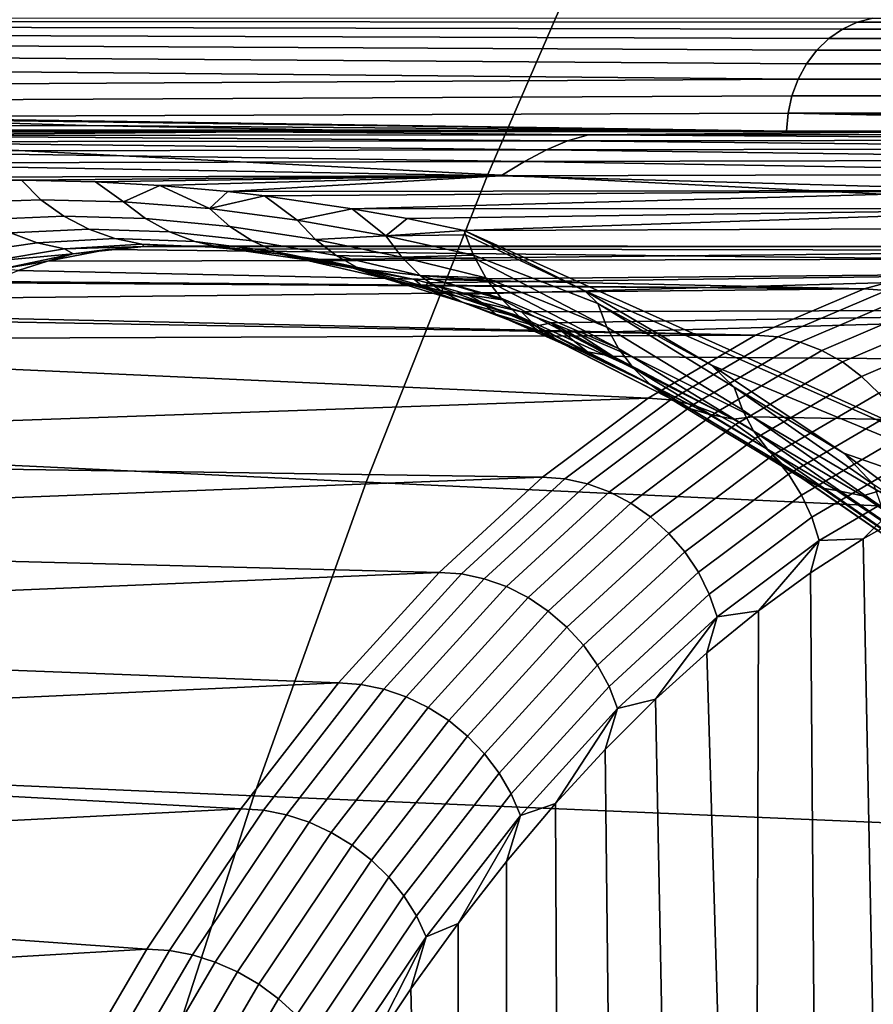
# Model space of a CAD drawing. Header units: metres. Extents: x -240 to 45, y -77 to 27.
# Tile 384 of 656: x -192.59 to -191.1, y 6.13 to 7.84. Entities that reach past the tile are written whole.
import ezdxf

# ---------------------------------------------------------------- set-up
doc = ezdxf.new("R2010")
doc.units = ezdxf.units.M
doc.layers.add('solid_102011X2', color=7, linetype='CONTINUOUS')

msp = doc.modelspace()

# ---------------------------------------------------------------- linework, layer by layer
at = {"layer": 'solid_102011X2'}
for points in [[(-191.549576, 8.099476, 332.237976), (-193.193436, 8.189514, 330.675201), (-193.425995, 7.658771, 330.884766), (-191.776947, 7.574524, 332.44751)], [(-189.885681, 8.010455, 333.788422), (-191.549576, 8.099476, 332.237976), (-191.776947, 7.574524, 332.44751), (-190.107819, 7.49123, 333.998016)], [(-192.833252, 7.841738, 283.459778), (-191.132324, 7.840211, 286.791901), (-191.15802, 7.828201, 286.805359), (-192.857361, 7.831572, 283.471863)], [(-192.808105, 7.847924, 283.447144), (-191.10527, 7.847538, 286.777771), (-191.132324, 7.840211, 286.791901), (-192.833252, 7.841738, 283.459778)], [(-189.372787, 7.840211, 290.093536), (-189.39827, 7.828201, 290.107391), (-191.15802, 7.828201, 286.805359), (-191.132324, 7.840211, 286.791901)], [(-189.345963, 7.847538, 290.078979), (-189.372787, 7.840211, 290.093536), (-191.132324, 7.840211, 286.791901), (-191.10527, 7.847538, 286.777771)], [(-192.879913, 7.817635, 283.483154), (-191.181732, 7.811803, 286.817749), (-191.202881, 7.791421, 286.828796), (-192.900436, 7.800218, 283.493439)], [(-192.857361, 7.831572, 283.471863), (-191.15802, 7.828201, 286.805359), (-191.181732, 7.811803, 286.817749), (-192.879913, 7.817635, 283.483154)], [(-189.39827, 7.828201, 290.107391), (-189.421783, 7.811803, 290.120148), (-191.181732, 7.811803, 286.817749), (-191.15802, 7.828201, 286.805359)], [(-189.421783, 7.811803, 290.120148), (-189.442749, 7.791421, 290.131531), (-191.202881, 7.791421, 286.828796), (-191.181732, 7.811803, 286.817749)], [(-192.900436, 7.800218, 283.493439), (-191.202881, 7.791421, 286.828796), (-191.220947, 7.767557, 286.838226), (-192.918503, 7.779682, 283.502502)], [(-189.442749, 7.791421, 290.131531), (-189.460663, 7.767557, 290.141266), (-191.220947, 7.767557, 286.838226), (-191.202881, 7.791421, 286.828796)], [(-192.918503, 7.779682, 283.502502), (-191.220947, 7.767557, 286.838226), (-191.235474, 7.740798, 286.845825), (-192.933762, 7.756454, 283.510162)], [(-189.460663, 7.767557, 290.141266), (-189.475067, 7.740798, 290.149078), (-191.235474, 7.740798, 286.845825), (-191.220947, 7.767557, 286.838226)], [(-192.945862, 7.731015, 283.516235), (-192.933762, 7.756454, 283.510162), (-191.235474, 7.740798, 286.845825)], [(-192.954575, 7.703894, 283.520599), (-192.945862, 7.731015, 283.516235), (-191.235474, 7.740798, 286.845825), (-191.246124, 7.711803, 286.85141)], [(-189.475067, 7.740798, 290.149078), (-189.485626, 7.711803, 290.154816), (-191.246124, 7.711803, 286.85141), (-191.235474, 7.740798, 286.845825)], [(-192.962601, 7.675152, 283.517548), (-192.954575, 7.703894, 283.520599), (-191.246124, 7.711803, 286.85141), (-191.252609, 7.681287, 286.854797)], [(-189.485626, 7.711803, 290.154816), (-189.492065, 7.681287, 290.158325), (-191.252609, 7.681287, 286.854797), (-191.246124, 7.711803, 286.85141)], [(-192.962601, 7.675152, 283.517548), (-191.252609, 7.681287, 286.854797), (-191.255569, 7.65, 286.854309)], [(-189.77652, 7.65, 289.638214), (-191.255569, 7.65, 286.854309), (-191.252609, 7.681287, 286.854797)], [(-189.495651, 7.65, 290.156921), (-189.77652, 7.65, 289.638214), (-191.252609, 7.681287, 286.854797)], [(-189.492065, 7.681287, 290.158325), (-189.495651, 7.65, 290.156921), (-191.252609, 7.681287, 286.854797)], [(-193.007126, 7.657596, 283.23941), (-193.046219, 7.667037, 283.256287), (-192.865601, 7.671411, 283.711731), (-192.477295, 7.65977, 284.482452)], [(-192.865601, 7.671411, 283.711731), (-192.962601, 7.675152, 283.517548), (-191.255569, 7.65, 286.854309)], [(-192.477295, 7.65977, 284.482452), (-192.865601, 7.671411, 283.711731), (-191.255569, 7.65, 286.854309)], [(-191.776947, 7.574524, 332.44751), (-193.425995, 7.658771, 330.884766), (-193.642822, 7.116163, 331.080139), (-191.988937, 7.037848, 332.642853)], [(-193.382843, 7.648739, 279.613312), (-192.740051, 7.65, 281.209595), (-192.180939, 7.649125, 282.445587)], [(-193.382843, 7.648739, 279.613312), (-192.180939, 7.649125, 282.445587), (-192.956573, 7.642816, 280.53299)], [(-192.967407, 7.651903, 283.22229), (-193.007126, 7.657596, 283.23941), (-192.477295, 7.65977, 284.482452), (-192.065979, 7.652714, 285.289093)], [(-192.873779, 7.65, 283.329468), (-192.967407, 7.651903, 283.22229), (-192.065979, 7.652714, 285.289093), (-191.631973, 7.65, 286.131134)], [(-192.180939, 7.649125, 282.445587), (-191.601028, 7.643894, 283.665955), (-192.956573, 7.642816, 280.53299)], [(-192.037186, 7.65, 282.830292), (-192.740051, 7.65, 281.209595), (-192.926926, 7.65, 283.20639), (-192.873779, 7.65, 283.329468)], [(-191.325073, 7.65, 284.426819), (-192.037186, 7.65, 282.830292), (-192.873779, 7.65, 283.329468), (-191.631973, 7.65, 286.131134)], [(-192.180939, 7.649125, 282.445587), (-192.740051, 7.65, 281.209595), (-192.037186, 7.65, 282.830292)], [(-192.065979, 7.652714, 285.289093), (-192.477295, 7.65977, 284.482452), (-191.255569, 7.65, 286.854309)], [(-192.180939, 7.649125, 282.445587), (-192.037186, 7.65, 282.830292), (-191.325073, 7.65, 284.426819)], [(-192.180939, 7.649125, 282.445587), (-191.325073, 7.65, 284.426819), (-190.927261, 7.649447, 285.255402)], [(-192.180939, 7.649125, 282.445587), (-190.927261, 7.649447, 285.255402), (-191.601028, 7.643894, 283.665955)], [(-192.065979, 7.652714, 285.289093), (-191.255569, 7.65, 286.854309), (-191.631973, 7.65, 286.131134)], [(-191.325073, 7.65, 284.426819), (-191.631973, 7.65, 286.131134), (-191.255569, 7.65, 286.854309)], [(-190.927261, 7.649447, 285.255402), (-190.181229, 7.644901, 286.770447), (-191.601028, 7.643894, 283.665955)], [(-190.927261, 7.649447, 285.255402), (-191.325073, 7.65, 284.426819), (-191.255569, 7.65, 286.854309), (-189.873154, 7.65, 287.547089)], [(-189.873154, 7.65, 287.547089), (-191.255569, 7.65, 286.854309), (-189.77652, 7.65, 289.638214)], [(-191.674332, 7.61761, 283.316101), (-192.989456, 7.615309, 280.262482), (-192.972794, 7.631556, 280.395996)], [(-191.637772, 7.633269, 283.488892), (-192.972794, 7.631556, 280.395996), (-192.956573, 7.642816, 280.53299)], [(-191.674332, 7.61761, 283.316101), (-192.972794, 7.631556, 280.395996), (-191.637772, 7.633269, 283.488892)], [(-191.637772, 7.633269, 283.488892), (-192.956573, 7.642816, 280.53299), (-191.601028, 7.643894, 283.665955)], [(-190.298386, 7.619878, 286.342865), (-191.674332, 7.61761, 283.316101), (-191.637772, 7.633269, 283.488892)], [(-190.24025, 7.63493, 286.554077), (-191.637772, 7.633269, 283.488892), (-191.601028, 7.643894, 283.665955)], [(-190.298386, 7.619878, 286.342865), (-191.637772, 7.633269, 283.488892), (-190.24025, 7.63493, 286.554077)], [(-190.24025, 7.63493, 286.554077), (-191.601028, 7.643894, 283.665955), (-190.181229, 7.644901, 286.770447)], [(-191.712891, 7.597194, 283.144318), (-193.008286, 7.594364, 280.129913), (-192.989456, 7.615309, 280.262482)], [(-191.712891, 7.597194, 283.144318), (-192.989456, 7.615309, 280.262482), (-191.674332, 7.61761, 283.316101)], [(-190.358322, 7.600012, 286.132599), (-191.712891, 7.597194, 283.144318), (-191.674332, 7.61761, 283.316101)], [(-190.358322, 7.600012, 286.132599), (-191.674332, 7.61761, 283.316101), (-190.298386, 7.619878, 286.342865)], [(-191.753983, 7.572384, 282.973816), (-193.029816, 7.56909, 279.998627), (-193.008286, 7.594364, 280.129913)], [(-191.753983, 7.572384, 282.973816), (-193.008286, 7.594364, 280.129913), (-191.712891, 7.597194, 283.144318)], [(-190.420609, 7.575687, 285.923676), (-191.753983, 7.572384, 282.973816), (-191.712891, 7.597194, 283.144318)], [(-190.420609, 7.575687, 285.923676), (-191.712891, 7.597194, 283.144318), (-190.358322, 7.600012, 286.132599)], [(-192.590958, 7.564425, 281.024323), (-193.029816, 7.56909, 279.998627), (-191.753983, 7.572384, 282.973816)], [(-192.590958, 7.564425, 281.024323), (-192.714584, 7.561018, 280.724976), (-193.029816, 7.56909, 279.998627)], [(-192.694931, 7.525486, 280.669861), (-192.714584, 7.561018, 280.724976), (-192.590958, 7.564425, 281.024323), (-192.556793, 7.53034, 281.003418)], [(-192.461502, 7.561809, 281.320251), (-192.590958, 7.564425, 281.024323), (-191.753983, 7.572384, 282.973816)], [(-192.412445, 7.52678, 281.334381), (-192.556793, 7.53034, 281.003418), (-192.590958, 7.564425, 281.024323), (-192.461502, 7.561809, 281.320251)], [(-192.349564, 7.555429, 281.565094), (-192.461502, 7.561809, 281.320251), (-191.753983, 7.572384, 282.973816)], [(-192.412445, 7.52678, 281.334381), (-192.461502, 7.561809, 281.320251), (-192.349564, 7.555429, 281.565094)], [(-192.230545, 7.544678, 281.816467), (-192.349564, 7.555429, 281.565094), (-191.753983, 7.572384, 282.973816)], [(-190.841171, 7.546348, 284.942566), (-192.230545, 7.544678, 281.816467), (-191.753983, 7.572384, 282.973816)], [(-190.107819, 7.49123, 333.998016), (-191.776947, 7.574524, 332.44751), (-191.988937, 7.037848, 332.642853), (-190.314911, 6.960416, 334.19342)], [(-190.841171, 7.546348, 284.942566), (-191.753983, 7.572384, 282.973816), (-190.420609, 7.575687, 285.923676)], [(-192.262772, 7.514907, 281.662354), (-192.412445, 7.52678, 281.334381), (-192.349564, 7.555429, 281.565094)], [(-192.262772, 7.514907, 281.662354), (-192.349564, 7.555429, 281.565094), (-192.230545, 7.544678, 281.816467)], [(-192.262772, 7.514907, 281.662354), (-192.230545, 7.544678, 281.816467), (-192.166443, 7.537207, 281.948914)], [(-192.166443, 7.537207, 281.948914), (-192.230545, 7.544678, 281.816467), (-190.841171, 7.546348, 284.942566)], [(-192.01387, 7.514872, 282.259064), (-192.166443, 7.537207, 281.948914), (-190.841171, 7.546348, 284.942566)], [(-190.68364, 7.515069, 285.229218), (-192.01387, 7.514872, 282.259064), (-190.841171, 7.546348, 284.942566)], [(-192.516632, 7.501799, 280.986572), (-192.654037, 7.496178, 280.656372), (-192.694931, 7.525486, 280.669861), (-192.556793, 7.53034, 281.003418)], [(-192.374069, 7.497674, 281.314575), (-192.516632, 7.501799, 280.986572), (-192.556793, 7.53034, 281.003418), (-192.412445, 7.52678, 281.334381)], [(-192.227112, 7.484007, 281.640289), (-192.374069, 7.497674, 281.314575), (-192.412445, 7.52678, 281.334381), (-192.262772, 7.514907, 281.662354)], [(-192.109512, 7.495015, 281.987366), (-192.262772, 7.514907, 281.662354), (-192.166443, 7.537207, 281.948914)], [(-192.109512, 7.495015, 281.987366), (-192.166443, 7.537207, 281.948914), (-192.01387, 7.514872, 282.259064)], [(-192.077408, 7.461355, 281.963928), (-192.227112, 7.484007, 281.640289), (-192.262772, 7.514907, 281.662354), (-192.109512, 7.495015, 281.987366)], [(-191.954956, 7.467505, 282.309967), (-192.109512, 7.495015, 281.987366), (-192.01387, 7.514872, 282.259064)], [(-191.917648, 7.497509, 282.452789), (-192.01387, 7.514872, 282.259064), (-190.68364, 7.515069, 285.229218)], [(-191.954956, 7.467505, 282.309967), (-192.01387, 7.514872, 282.259064), (-191.917648, 7.497509, 282.452789)], [(-191.917648, 7.497509, 282.452789), (-190.68364, 7.515069, 285.229218), (-191.81842, 7.476939, 282.652496)], [(-190.537003, 7.481169, 285.50119), (-191.81842, 7.476939, 282.652496), (-190.68364, 7.515069, 285.229218)], [(-192.473373, 7.47916, 280.968384), (-192.610016, 7.472703, 280.641449), (-192.654037, 7.496178, 280.656372), (-192.516632, 7.501799, 280.986572)], [(-192.332489, 7.47442, 281.293518), (-192.473373, 7.47916, 280.968384), (-192.516632, 7.501799, 280.986572), (-192.374069, 7.497674, 281.314575)], [(-192.187958, 7.458784, 281.616974), (-192.332489, 7.47442, 281.293518), (-192.374069, 7.497674, 281.314575), (-192.227112, 7.484007, 281.640289)], [(-192.077408, 7.461355, 281.963928), (-192.109512, 7.495015, 281.987366), (-191.954956, 7.467505, 282.309967)], [(-191.954956, 7.467505, 282.309967), (-191.917648, 7.497509, 282.452789), (-191.81842, 7.476939, 282.652496)], [(-192.427795, 7.462807, 280.949219), (-192.563583, 7.45546, 280.625305), (-192.610016, 7.472703, 280.641449), (-192.473373, 7.47916, 280.968384)], [(-192.288437, 7.457412, 281.271545), (-192.427795, 7.462807, 280.949219), (-192.473373, 7.47916, 280.968384), (-192.332489, 7.47442, 281.293518)], [(-192.145996, 7.439665, 281.592743), (-192.288437, 7.457412, 281.271545), (-192.332489, 7.47442, 281.293518), (-192.187958, 7.458784, 281.616974)], [(-192.041382, 7.433063, 281.939148), (-192.187958, 7.458784, 281.616974), (-192.227112, 7.484007, 281.640289), (-192.077408, 7.461355, 281.963928)], [(-191.954956, 7.467505, 282.309967), (-191.81842, 7.476939, 282.652496), (-191.815857, 7.469037, 282.648895)], [(-190.258987, 6.776157, 285.3302), (-191.81842, 7.476939, 282.652496), (-190.537003, 7.481169, 285.50119)], [(-191.815857, 7.469037, 282.648895), (-191.81842, 7.476939, 282.652496), (-191.607788, 7.371301, 283.008667)], [(-190.258987, 6.776157, 285.3302), (-191.607788, 7.371301, 283.008667), (-191.81842, 7.476939, 282.652496)], [(-192.563583, 7.45546, 280.625305), (-192.696655, 7.435958, 280.299988), (-192.743103, 7.455512, 280.31311), (-192.610016, 7.472703, 280.641449)], [(-192.380661, 7.453019, 280.929352), (-192.515564, 7.444739, 280.608215), (-192.563583, 7.45546, 280.625305), (-192.427795, 7.462807, 280.949219)], [(-192.24263, 7.446938, 281.249054), (-192.380661, 7.453019, 280.929352), (-192.427795, 7.462807, 280.949219), (-192.288437, 7.457412, 281.271545)], [(-192.101929, 7.426974, 281.568085), (-192.24263, 7.446938, 281.249054), (-192.288437, 7.457412, 281.271545), (-192.145996, 7.439665, 281.592743)], [(-192.00206, 7.41062, 281.913391), (-192.145996, 7.439665, 281.592743), (-192.187958, 7.458784, 281.616974), (-192.041382, 7.433063, 281.939148)], [(-191.927216, 7.430489, 282.286011), (-192.077408, 7.461355, 281.963928), (-191.954956, 7.467505, 282.309967)], [(-192.041382, 7.433063, 281.939148), (-192.077408, 7.461355, 281.963928), (-191.927216, 7.430489, 282.286011)], [(-191.954956, 7.467505, 282.309967), (-191.815857, 7.469037, 282.648895), (-191.801819, 7.433805, 282.631409)], [(-191.927216, 7.430489, 282.286011), (-191.954956, 7.467505, 282.309967), (-191.801819, 7.433805, 282.631409)], [(-191.801819, 7.433805, 282.631409), (-191.815857, 7.469037, 282.648895), (-191.607788, 7.371301, 283.008667), (-191.585083, 7.349109, 283.033936)], [(-192.515564, 7.444739, 280.608215), (-192.648346, 7.42281, 280.285614), (-192.696655, 7.435958, 280.299988), (-192.563583, 7.45546, 280.625305)], [(-192.500839, 7.435847, 280.508331), (-192.648346, 7.42281, 280.285614), (-192.515564, 7.444739, 280.608215)], [(-192.545074, 7.42338, 280.343964), (-192.440689, 7.443401, 280.64328), (-190.928314, 7.426545, 279.65564)], [(-192.500839, 7.435847, 280.508331), (-192.440689, 7.443401, 280.64328), (-192.545074, 7.42338, 280.343964)], [(-192.380661, 7.453019, 280.929352), (-192.376678, 7.448753, 280.808838), (-192.515564, 7.444739, 280.608215)], [(-192.500839, 7.435847, 280.508331), (-192.515564, 7.444739, 280.608215), (-192.376678, 7.448753, 280.808838)], [(-192.500839, 7.435847, 280.508331), (-192.376678, 7.448753, 280.808838), (-192.440689, 7.443401, 280.64328)], [(-192.440689, 7.443401, 280.64328), (-192.376678, 7.448753, 280.808838), (-190.735733, 7.448983, 280.081787), (-190.928314, 7.426545, 279.65564)], [(-192.380661, 7.453019, 280.929352), (-192.24263, 7.446938, 281.249054), (-192.262085, 7.448379, 281.077118), (-192.330872, 7.449983, 280.920074)], [(-192.380661, 7.453019, 280.929352), (-192.330872, 7.449983, 280.920074), (-192.376678, 7.448753, 280.808838)], [(-192.376678, 7.448753, 280.808838), (-192.330872, 7.449983, 280.920074), (-190.735733, 7.448983, 280.081787)], [(-192.330872, 7.449983, 280.920074), (-192.262085, 7.448379, 281.077118), (-190.735733, 7.448983, 280.081787)], [(-192.262085, 7.448379, 281.077118), (-192.209641, 7.444736, 281.190155), (-190.542969, 7.442005, 280.508362), (-190.735733, 7.448983, 280.081787)], [(-192.137054, 7.435576, 281.360718), (-192.209641, 7.444736, 281.190155), (-192.262085, 7.448379, 281.077118)], [(-192.137054, 7.435576, 281.360718), (-192.262085, 7.448379, 281.077118), (-192.24263, 7.446938, 281.249054)], [(-192.137054, 7.435576, 281.360718), (-192.24263, 7.446938, 281.249054), (-192.101929, 7.426974, 281.568085)], [(-192.209641, 7.444736, 281.190155), (-192.069778, 7.426448, 281.469238), (-190.542969, 7.442005, 280.508362)], [(-192.137054, 7.435576, 281.360718), (-192.069778, 7.426448, 281.469238), (-192.209641, 7.444736, 281.190155)], [(-191.960098, 7.394406, 281.887146), (-192.101929, 7.426974, 281.568085), (-192.145996, 7.439665, 281.592743), (-192.00206, 7.41062, 281.913391)], [(-191.905045, 7.391182, 281.770508), (-190.350754, 7.405638, 280.933716), (-190.542969, 7.442005, 280.508362), (-192.069778, 7.426448, 281.469238)], [(-192.500839, 7.435847, 280.508331), (-192.624435, 7.409956, 280.208374), (-192.648346, 7.42281, 280.285614)], [(-192.500839, 7.435847, 280.508331), (-192.545074, 7.42338, 280.343964), (-192.624435, 7.409956, 280.208374)], [(-192.624435, 7.409956, 280.208374), (-192.545074, 7.42338, 280.343964), (-192.596802, 7.407059, 280.181335)], [(-192.596802, 7.407059, 280.181335), (-192.545074, 7.42338, 280.343964), (-190.928314, 7.426545, 279.65564), (-191.119919, 7.374779, 279.231628)], [(-192.011871, 7.410828, 281.644165), (-192.069778, 7.426448, 281.469238), (-192.137054, 7.435576, 281.360718)], [(-192.011871, 7.410828, 281.644165), (-192.137054, 7.435576, 281.360718), (-192.101929, 7.426974, 281.568085)], [(-192.011871, 7.410828, 281.644165), (-192.101929, 7.426974, 281.568085), (-191.960098, 7.394406, 281.887146)], [(-192.011871, 7.410828, 281.644165), (-191.905045, 7.391182, 281.770508), (-192.069778, 7.426448, 281.469238)], [(-191.895065, 7.398389, 282.260559), (-192.041382, 7.433063, 281.939148), (-191.927216, 7.430489, 282.286011)], [(-192.00206, 7.41062, 281.913391), (-192.041382, 7.433063, 281.939148), (-191.895065, 7.398389, 282.260559)], [(-191.927216, 7.430489, 282.286011), (-191.801819, 7.433805, 282.631409), (-191.798691, 7.427207, 282.627838)], [(-191.927216, 7.430489, 282.286011), (-191.798691, 7.427207, 282.627838), (-191.780136, 7.394093, 282.608337)], [(-191.895065, 7.398389, 282.260559), (-191.927216, 7.430489, 282.286011), (-191.780136, 7.394093, 282.608337)], [(-191.56926, 7.308256, 283.010101), (-191.798691, 7.427207, 282.627838), (-191.801819, 7.433805, 282.631409), (-191.585083, 7.349109, 283.033936)], [(-191.780136, 7.394093, 282.608337), (-191.798691, 7.427207, 282.627838), (-191.56926, 7.308256, 283.010101)], [(-190.889648, 7.423555, 279.638428), (-191.081177, 7.37181, 279.2146), (-191.119919, 7.374779, 279.231628), (-190.928314, 7.426545, 279.65564)], [(-192.644547, 7.387693, 280.024292), (-192.596802, 7.407059, 280.181335), (-191.119919, 7.374779, 279.231628)], [(-191.886642, 7.375416, 281.928223), (-191.905045, 7.391182, 281.770508), (-192.011871, 7.410828, 281.644165)], [(-191.886642, 7.375416, 281.928223), (-192.011871, 7.410828, 281.644165), (-191.960098, 7.394406, 281.887146)], [(-191.859039, 7.37175, 282.233978), (-192.00206, 7.41062, 281.913391), (-191.895065, 7.398389, 282.260559)], [(-191.960098, 7.394406, 281.887146), (-192.00206, 7.41062, 281.913391), (-191.859039, 7.37175, 282.233978)], [(-191.905045, 7.391182, 281.770508), (-191.882141, 7.385213, 281.81073), (-190.350754, 7.405638, 280.933716)], [(-191.882141, 7.385213, 281.81073), (-191.812698, 7.365531, 281.931122), (-190.350754, 7.405638, 280.933716)], [(-191.717972, 7.3346, 282.094086), (-190.159866, 7.340025, 281.35614), (-190.350754, 7.405638, 280.933716), (-191.812698, 7.365531, 281.931122)], [(-191.819763, 7.351023, 282.206787), (-191.960098, 7.394406, 281.887146), (-191.859039, 7.37175, 282.233978)], [(-191.886642, 7.375416, 281.928223), (-191.960098, 7.394406, 281.887146), (-191.819763, 7.351023, 282.206787)], [(-191.886642, 7.375416, 281.928223), (-191.882141, 7.385213, 281.81073), (-191.905045, 7.391182, 281.770508)], [(-191.895065, 7.398389, 282.260559), (-191.780136, 7.394093, 282.608337), (-191.776657, 7.388779, 282.604919)], [(-191.895065, 7.398389, 282.260559), (-191.776657, 7.388779, 282.604919), (-191.753708, 7.358443, 282.583618)], [(-191.895065, 7.398389, 282.260559), (-191.753708, 7.358443, 282.583618), (-191.751556, 7.355959, 282.581696)], [(-191.859039, 7.37175, 282.233978), (-191.895065, 7.398389, 282.260559), (-191.751556, 7.355959, 282.581696)], [(-191.548569, 7.270824, 282.984436), (-191.776657, 7.388779, 282.604919), (-191.780136, 7.394093, 282.608337), (-191.56926, 7.308256, 283.010101)], [(-191.753708, 7.358443, 282.583618), (-191.776657, 7.388779, 282.604919), (-191.548569, 7.270824, 282.984436)], [(-192.753891, 7.325957, 279.643188), (-192.701508, 7.358423, 279.82724), (-191.119919, 7.374779, 279.231628), (-191.309814, 7.293889, 278.811401)], [(-192.701508, 7.358423, 279.82724), (-192.648972, 7.385665, 280.009338), (-191.119919, 7.374779, 279.231628)], [(-192.648972, 7.385665, 280.009338), (-192.644547, 7.387693, 280.024292), (-191.119919, 7.374779, 279.231628)], [(-191.786148, 7.35032, 282.030457), (-191.882141, 7.385213, 281.81073), (-191.886642, 7.375416, 281.928223)], [(-191.763474, 7.330852, 282.213257), (-191.886642, 7.375416, 281.928223), (-191.819763, 7.351023, 282.206787)], [(-191.786148, 7.35032, 282.030457), (-191.886642, 7.375416, 281.928223), (-191.763474, 7.330852, 282.213257)], [(-191.786148, 7.35032, 282.030457), (-191.812698, 7.365531, 281.931122), (-191.882141, 7.385213, 281.81073)], [(-191.859039, 7.37175, 282.233978), (-191.751556, 7.355959, 282.581696), (-191.722961, 7.327431, 282.557648)], [(-191.859039, 7.37175, 282.233978), (-191.722961, 7.327431, 282.557648), (-191.719681, 7.324605, 282.554993)], [(-191.819763, 7.351023, 282.206787), (-191.859039, 7.37175, 282.233978), (-191.719681, 7.324605, 282.554993)], [(-191.585083, 7.349109, 283.033936), (-191.607788, 7.371301, 283.008667), (-191.386322, 7.24194, 283.360596)], [(-190.258987, 6.776157, 285.3302), (-191.386322, 7.24194, 283.360596), (-191.607788, 7.371301, 283.008667)], [(-191.081177, 7.37181, 279.2146), (-191.270996, 7.290952, 278.794525), (-191.309814, 7.293889, 278.811401), (-191.119919, 7.374779, 279.231628)], [(-191.270996, 7.290952, 278.794525), (-191.081177, 7.37181, 279.2146), (-191.042496, 7.362844, 279.198517), (-191.232071, 7.282085, 278.778961)], [(-191.786148, 7.35032, 282.030457), (-191.717972, 7.3346, 282.094086), (-191.812698, 7.365531, 281.931122)], [(-191.523331, 7.237395, 282.957367), (-191.751556, 7.355959, 282.581696), (-191.753708, 7.358443, 282.583618), (-191.548569, 7.270824, 282.984436)], [(-191.722961, 7.327431, 282.557648), (-191.751556, 7.355959, 282.581696), (-191.523331, 7.237395, 282.957367)], [(-191.232071, 7.282085, 278.778961), (-191.042496, 7.362844, 279.198517), (-191.00502, 7.348064, 279.183899), (-191.194229, 7.267467, 278.765198)], [(-191.819763, 7.351023, 282.206787), (-191.719681, 7.324605, 282.554993), (-191.688416, 7.301558, 282.530853)], [(-191.819763, 7.351023, 282.206787), (-191.688416, 7.301558, 282.530853), (-191.685242, 7.299564, 282.528503)], [(-191.763474, 7.330852, 282.213257), (-191.819763, 7.351023, 282.206787), (-191.685242, 7.299564, 282.528503)], [(-191.692841, 7.309986, 282.25061), (-191.717972, 7.3346, 282.094086), (-191.786148, 7.35032, 282.030457)], [(-191.692841, 7.309986, 282.25061), (-191.786148, 7.35032, 282.030457), (-191.763474, 7.330852, 282.213257)], [(-191.717972, 7.3346, 282.094086), (-191.666183, 7.315667, 282.1828), (-190.159866, 7.340025, 281.35614)], [(-191.666183, 7.315667, 282.1828), (-191.621948, 7.298386, 282.25824), (-190.159866, 7.340025, 281.35614)], [(-191.621948, 7.298386, 282.25824), (-191.523956, 7.2565, 282.424194), (-189.971039, 7.245426, 281.773956), (-190.159866, 7.340025, 281.35614)], [(-191.346939, 7.203361, 283.40448), (-191.585083, 7.349109, 283.033936), (-191.386322, 7.24194, 283.360596)], [(-191.332397, 7.163682, 283.377991), (-191.56926, 7.308256, 283.010101), (-191.585083, 7.349109, 283.033936), (-191.346939, 7.203361, 283.40448)], [(-191.194229, 7.267467, 278.765198), (-191.00502, 7.348064, 279.183899), (-190.969543, 7.327771, 279.171051), (-191.158218, 7.247396, 278.75351)], [(-192.806, 7.288468, 279.459198), (-192.762985, 7.319807, 279.611237), (-191.309814, 7.293889, 278.811401)], [(-192.762985, 7.319807, 279.611237), (-192.753891, 7.325957, 279.643188), (-191.309814, 7.293889, 278.811401)], [(-191.763474, 7.330852, 282.213257), (-191.647903, 7.280057, 282.501801), (-191.644669, 7.278684, 282.499573)], [(-191.763474, 7.330852, 282.213257), (-191.650604, 7.281241, 282.503693), (-191.647903, 7.280057, 282.501801)], [(-191.692841, 7.309986, 282.25061), (-191.763474, 7.330852, 282.213257), (-191.644669, 7.278684, 282.499573)], [(-191.763474, 7.330852, 282.213257), (-191.685242, 7.299564, 282.528503), (-191.650604, 7.281241, 282.503693)], [(-191.493942, 7.208489, 282.92926), (-191.719681, 7.324605, 282.554993), (-191.722961, 7.327431, 282.557648), (-191.523331, 7.237395, 282.957367)], [(-191.688416, 7.301558, 282.530853), (-191.719681, 7.324605, 282.554993), (-191.493942, 7.208489, 282.92926)], [(-191.692841, 7.309986, 282.25061), (-191.666183, 7.315667, 282.1828), (-191.717972, 7.3346, 282.094086)], [(-191.158218, 7.247396, 278.75351), (-190.969543, 7.327771, 279.171051), (-190.936768, 7.302379, 279.160248), (-191.124802, 7.222283, 278.744141)], [(-191.692841, 7.309986, 282.25061), (-191.602814, 7.264896, 282.471802), (-191.666183, 7.315667, 282.1828)], [(-191.692841, 7.309986, 282.25061), (-191.610153, 7.266809, 282.476562), (-191.602814, 7.264896, 282.471802)], [(-191.692841, 7.309986, 282.25061), (-191.644669, 7.278684, 282.499573), (-191.610153, 7.266809, 282.476562)], [(-191.558975, 7.257573, 282.444641), (-191.621948, 7.298386, 282.25824), (-191.666183, 7.315667, 282.1828)], [(-191.558975, 7.257573, 282.444641), (-191.666183, 7.315667, 282.1828), (-191.567719, 7.258494, 282.449921)], [(-191.567719, 7.258494, 282.449921), (-191.666183, 7.315667, 282.1828), (-191.602814, 7.264896, 282.471802)], [(-191.312988, 7.127444, 283.349731), (-191.548569, 7.270824, 282.984436), (-191.56926, 7.308256, 283.010101), (-191.332397, 7.163682, 283.377991)], [(-191.124802, 7.222283, 278.744141), (-190.936768, 7.302379, 279.160248), (-190.907364, 7.272406, 279.151672), (-191.094635, 7.192639, 278.737274)], [(-192.857834, 7.245624, 279.274017), (-192.806, 7.288468, 279.459198), (-191.309814, 7.293889, 278.811401), (-191.497238, 7.184194, 278.396667)], [(-191.460876, 7.184555, 282.900635), (-191.685242, 7.299564, 282.528503), (-191.688416, 7.301558, 282.530853), (-191.493942, 7.208489, 282.92926)], [(-191.650604, 7.281241, 282.503693), (-191.685242, 7.299564, 282.528503), (-191.460876, 7.184555, 282.900635)], [(-191.558975, 7.257573, 282.444641), (-191.523956, 7.2565, 282.424194), (-191.621948, 7.298386, 282.25824)], [(-191.270996, 7.290952, 278.794525), (-191.458359, 7.181303, 278.379944), (-191.497238, 7.184194, 278.396667), (-191.309814, 7.293889, 278.811401)], [(-191.458359, 7.181303, 278.379944), (-191.270996, 7.290952, 278.794525), (-191.232071, 7.282085, 278.778961), (-191.419205, 7.172568, 278.364899)], [(-191.650604, 7.281241, 282.503693), (-191.460876, 7.184555, 282.900635), (-191.647903, 7.280057, 282.501801)], [(-191.460876, 7.184555, 282.900635), (-191.424622, 7.165965, 282.871857), (-191.644669, 7.278684, 282.499573), (-191.647903, 7.280057, 282.501801)], [(-191.644669, 7.278684, 282.499573), (-191.424622, 7.165965, 282.871857), (-191.391571, 7.156232, 282.834106), (-191.610153, 7.266809, 282.476562)], [(-191.289001, 7.095211, 283.32019), (-191.523331, 7.237395, 282.957367), (-191.548569, 7.270824, 282.984436), (-191.312988, 7.127444, 283.349731)], [(-191.419205, 7.172568, 278.364899), (-191.232071, 7.282085, 278.778961), (-191.194229, 7.267467, 278.765198), (-191.380981, 7.15817, 278.351959)], [(-191.602814, 7.264896, 282.471802), (-191.610153, 7.266809, 282.476562), (-191.391571, 7.156232, 282.834106)], [(-191.602814, 7.264896, 282.471802), (-191.391571, 7.156232, 282.834106), (-191.348236, 7.147744, 282.810364), (-191.567719, 7.258494, 282.449921)], [(-191.558975, 7.257573, 282.444641), (-191.567719, 7.258494, 282.449921), (-191.348236, 7.147744, 282.810364)], [(-191.558975, 7.257573, 282.444641), (-191.348236, 7.147744, 282.810364), (-191.315247, 7.151364, 282.770203), (-191.523956, 7.2565, 282.424194)], [(-191.523956, 7.2565, 282.424194), (-191.315247, 7.151364, 282.770203), (-189.785049, 7.122214, 282.185547), (-189.971039, 7.245426, 281.773956)], [(-191.380981, 7.15817, 278.351959), (-191.194229, 7.267467, 278.765198), (-191.158218, 7.247396, 278.75351), (-191.344452, 7.138402, 278.3414)], [(-192.969269, 7.132472, 278.864838), (-192.857834, 7.245624, 279.274017), (-191.497238, 7.184194, 278.396667)], [(-191.260818, 7.067482, 283.289795), (-191.493942, 7.208489, 282.92926), (-191.523331, 7.237395, 282.957367), (-191.289001, 7.095211, 283.32019)], [(-191.346939, 7.203361, 283.40448), (-191.386322, 7.24194, 283.360596), (-191.155365, 7.088264, 283.706085)], [(-190.258987, 6.776157, 285.3302), (-191.155365, 7.088264, 283.706085), (-191.386322, 7.24194, 283.360596)], [(-191.344452, 7.138402, 278.3414), (-191.158218, 7.247396, 278.75351), (-191.124802, 7.222283, 278.744141), (-191.310379, 7.113666, 278.333466)], [(-191.310379, 7.113666, 278.333466), (-191.124802, 7.222283, 278.744141), (-191.094635, 7.192639, 278.737274), (-191.279449, 7.084467, 278.328278)], [(-191.228867, 7.044691, 283.259003), (-191.460876, 7.184555, 282.900635), (-191.493942, 7.208489, 282.92926), (-191.260818, 7.067482, 283.289795)], [(-191.103073, 7.032768, 283.75946), (-191.346939, 7.203361, 283.40448), (-191.155365, 7.088264, 283.706085)], [(-191.089783, 6.994442, 283.730438), (-191.332397, 7.163682, 283.377991), (-191.346939, 7.203361, 283.40448), (-191.103073, 7.032768, 283.75946)], [(-193.020981, 7.065948, 278.658508), (-192.969269, 7.132472, 278.864838), (-191.497238, 7.184194, 278.396667), (-191.681458, 7.046129, 277.988983)], [(-191.458359, 7.181303, 278.379944), (-191.642502, 7.043293, 277.972443), (-191.681458, 7.046129, 277.988983), (-191.497238, 7.184194, 278.396667)], [(-191.460876, 7.184555, 282.900635), (-191.228867, 7.044691, 283.259003), (-191.193649, 7.027189, 283.228333), (-191.424622, 7.165965, 282.871857)], [(-191.279449, 7.084467, 278.328278), (-191.094635, 7.192639, 278.737274), (-191.068344, 7.159069, 278.733063), (-191.252304, 7.051402, 278.325958)], [(-191.642502, 7.043293, 277.972443), (-191.458359, 7.181303, 278.379944), (-191.419205, 7.172568, 278.364899), (-191.603119, 7.034727, 277.957886)], [(-191.603119, 7.034727, 277.957886), (-191.419205, 7.172568, 278.364899), (-191.380981, 7.15817, 278.351959), (-191.564529, 7.020605, 277.94577)], [(-191.193649, 7.027189, 283.228333), (-191.167725, 7.022927, 283.180328), (-191.391571, 7.156232, 282.834106), (-191.424622, 7.165965, 282.871857)], [(-191.564529, 7.020605, 277.94577), (-191.380981, 7.15817, 278.351959), (-191.344452, 7.138402, 278.3414), (-191.527496, 7.001216, 277.93634)], [(-191.391571, 7.156232, 282.834106), (-191.167725, 7.022927, 283.180328), (-191.122589, 7.013487, 283.158844), (-191.348236, 7.147744, 282.810364)], [(-191.122589, 7.013487, 283.158844), (-191.095337, 7.021824, 283.110992), (-191.315247, 7.151364, 282.770203), (-191.348236, 7.147744, 282.810364)], [(-191.071594, 6.959574, 283.699768), (-191.312988, 7.127444, 283.349731), (-191.332397, 7.163682, 283.377991), (-191.089783, 6.994442, 283.730438)], [(-191.315247, 7.151364, 282.770203), (-191.095337, 7.021824, 283.110992), (-189.785049, 7.122214, 282.185547)], [(-191.252304, 7.051402, 278.325958), (-191.068344, 7.159069, 278.733063), (-191.046463, 7.122257, 278.731567), (-191.229477, 7.015144, 278.326569)], [(-191.527496, 7.001216, 277.93634), (-191.344452, 7.138402, 278.3414), (-191.310379, 7.113666, 278.333466), (-191.492798, 6.976956, 277.92981)], [(-191.988937, 7.037848, 332.642853), (-193.642822, 7.116163, 331.080139), (-193.843552, 6.562521, 331.261017), (-192.185181, 6.490266, 332.8237)], [(-191.492798, 6.976956, 277.92981), (-191.310379, 7.113666, 278.333466), (-191.279449, 7.084467, 278.328278), (-191.461121, 6.948319, 277.92627)], [(-191.048798, 6.928707, 283.667908), (-191.289001, 7.095211, 283.32019), (-191.312988, 7.127444, 283.349731), (-191.071594, 6.959574, 283.699768)], [(-191.229477, 7.015144, 278.326569), (-191.046463, 7.122257, 278.731567), (-191.029449, 7.082955, 278.732849), (-191.211456, 6.976433, 278.330109)], [(-191.461121, 6.948319, 277.92627), (-191.279449, 7.084467, 278.328278), (-191.252304, 7.051402, 278.325958), (-191.433121, 6.915889, 277.925842)], [(-191.021744, 6.90232, 283.635376), (-191.260818, 7.067482, 283.289795), (-191.289001, 7.095211, 283.32019), (-191.048798, 6.928707, 283.667908)], [(-191.211456, 6.976433, 278.330109), (-191.029449, 7.082955, 278.732849), (-191.017639, 7.041965, 278.736877), (-191.198593, 6.936059, 278.336456)], [(-191.103073, 7.032768, 283.75946), (-191.155365, 7.088264, 283.706085), (-190.916458, 6.910235, 284.043304)], [(-190.258987, 6.776157, 285.3302), (-190.916458, 6.910235, 284.043304), (-191.155365, 7.088264, 283.706085)], [(-193.069992, 6.992726, 278.451569), (-193.020981, 7.065948, 278.658508), (-191.681458, 7.046129, 277.988983)], [(-190.990845, 6.880825, 283.602631), (-191.228867, 7.044691, 283.259003), (-191.260818, 7.067482, 283.289795), (-191.021744, 6.90232, 283.635376)], [(-193.116211, 6.912753, 278.244263), (-193.069992, 6.992726, 278.451569), (-191.681458, 7.046129, 277.988983), (-191.86174, 6.880238, 277.590057)], [(-191.642502, 7.043293, 277.972443), (-191.822708, 6.877469, 277.573669), (-191.86174, 6.880238, 277.590057), (-191.681458, 7.046129, 277.988983)], [(-191.433121, 6.915889, 277.925842), (-191.252304, 7.051402, 278.325958), (-191.229477, 7.015144, 278.326569), (-191.409363, 6.880328, 277.928528)], [(-191.228867, 7.044691, 283.259003), (-190.990845, 6.880825, 283.602631), (-190.956604, 6.864553, 283.570251), (-191.193649, 7.027189, 283.228333)], [(-190.314911, 6.960416, 334.19342), (-191.988937, 7.037848, 332.642853), (-192.185181, 6.490266, 332.8237), (-190.506622, 6.418827, 334.374298)], [(-191.822708, 6.877469, 277.573669), (-191.642502, 7.043293, 277.972443), (-191.603119, 7.034727, 277.957886), (-191.783112, 6.869104, 277.559601)], [(-191.783112, 6.869104, 277.559601), (-191.603119, 7.034727, 277.957886), (-191.564529, 7.020605, 277.94577), (-191.744156, 6.855315, 277.548279)], [(-191.198593, 6.936059, 278.336456), (-191.017639, 7.041965, 278.736877), (-191.121704, 6.938991, 278.499176)], [(-191.017639, 7.041965, 278.736877), (-191.029022, 6.991068, 278.704254), (-191.121704, 6.938991, 278.499176)], [(-191.744156, 6.855315, 277.548279), (-191.564529, 7.020605, 277.94577), (-191.527496, 7.001216, 277.93634), (-191.706635, 6.836383, 277.539948)], [(-191.409363, 6.880328, 277.928528), (-191.229477, 7.015144, 278.326569), (-191.211456, 6.976433, 278.330109), (-191.39035, 6.842361, 277.934235)], [(-190.956604, 6.864553, 283.570251), (-190.937927, 6.86705, 283.512909), (-191.167725, 7.022927, 283.180328), (-191.193649, 7.027189, 283.228333)], [(-191.167725, 7.022927, 283.180328), (-190.937927, 6.86705, 283.512909), (-190.890839, 6.856282, 283.493561), (-191.122589, 7.013487, 283.158844)], [(-190.890839, 6.856282, 283.493561), (-190.865128, 6.867339, 283.444794), (-191.095337, 7.021824, 283.110992), (-191.122589, 7.013487, 283.158844)], [(-191.706635, 6.836383, 277.539948), (-191.527496, 7.001216, 277.93634), (-191.492798, 6.976956, 277.92981), (-191.67131, 6.812694, 277.53476)], [(-191.67131, 6.812694, 277.53476), (-191.492798, 6.976956, 277.92981), (-191.461121, 6.948319, 277.92627), (-191.638901, 6.784731, 277.532867)], [(-191.39035, 6.842361, 277.934235), (-191.211456, 6.976433, 278.330109), (-191.198593, 6.936059, 278.336456), (-191.37645, 6.802763, 277.942871)], [(-190.941299, 4.387896, 278.898376), (-191.068909, 4.284914, 278.615997), (-191.121704, 6.938991, 278.499176), (-191.029022, 6.991068, 278.704254)], [(-191.638901, 6.784731, 277.532867), (-191.461121, 6.948319, 277.92627), (-191.433121, 6.915889, 277.925842), (-191.610062, 6.753065, 277.534271)], [(-191.37645, 6.802763, 277.942871), (-191.198593, 6.936059, 278.336456), (-191.304733, 6.813177, 278.094147)], [(-191.198593, 6.936059, 278.336456), (-191.213623, 6.879686, 278.295776), (-191.304733, 6.813177, 278.094147)], [(-191.068909, 4.284914, 278.615997), (-191.193115, 4.160141, 278.341125), (-191.213623, 6.879686, 278.295776), (-191.121704, 6.938991, 278.499176)], [(-191.198593, 6.936059, 278.336456), (-191.121704, 6.938991, 278.499176), (-191.213623, 6.879686, 278.295776)], [(-193.193939, 6.854003, 278.115173), (-193.116211, 6.912753, 278.244263), (-191.86174, 6.880238, 277.590057), (-193.159714, 6.82603, 278.037018)], [(-191.610062, 6.753065, 277.534271), (-191.433121, 6.915889, 277.925842), (-191.409363, 6.880328, 277.928528), (-191.585403, 6.71834, 277.53894)], [(-193.200439, 6.732529, 277.830139), (-193.159714, 6.82603, 278.037018), (-191.86174, 6.880238, 277.590057), (-192.037384, 6.687177, 277.201385)], [(-191.822708, 6.877469, 277.573669), (-191.998276, 6.684485, 277.18515), (-192.037384, 6.687177, 277.201385), (-191.86174, 6.880238, 277.590057)], [(-191.998276, 6.684485, 277.18515), (-191.822708, 6.877469, 277.573669), (-191.783112, 6.869104, 277.559601), (-191.958466, 6.676355, 277.171539)], [(-191.585403, 6.71834, 277.53894), (-191.409363, 6.880328, 277.928528), (-191.39035, 6.842361, 277.934235), (-191.565414, 6.681268, 277.546814)], [(-191.193115, 4.160141, 278.341125), (-191.31337, 4.014132, 278.075043), (-191.304733, 6.813177, 278.094147), (-191.213623, 6.879686, 278.295776)], [(-191.958466, 6.676355, 277.171539), (-191.783112, 6.869104, 277.559601), (-191.744156, 6.855315, 277.548279), (-191.919159, 6.662953, 277.161011)], [(-191.919159, 6.662953, 277.161011), (-191.744156, 6.855315, 277.548279), (-191.706635, 6.836383, 277.539948), (-191.881149, 6.644552, 277.153748)], [(-191.565414, 6.681268, 277.546814), (-191.39035, 6.842361, 277.934235), (-191.37645, 6.802763, 277.942871), (-191.550507, 6.642602, 277.557709)], [(-191.881149, 6.644552, 277.153748), (-191.706635, 6.836383, 277.539948), (-191.67131, 6.812694, 277.53476), (-191.845215, 6.621528, 277.149933)], [(-191.845215, 6.621528, 277.149933), (-191.67131, 6.812694, 277.53476), (-191.638901, 6.784731, 277.532867), (-191.812103, 6.594349, 277.149597)], [(-191.31337, 4.014132, 278.075043), (-191.394913, 6.739558, 277.894592), (-191.304733, 6.813177, 278.094147)], [(-191.37645, 6.802763, 277.942871), (-191.304733, 6.813177, 278.094147), (-191.394913, 6.739558, 277.894592)], [(-191.550507, 6.642602, 277.557709), (-191.37645, 6.802763, 277.942871), (-191.484085, 6.658885, 277.697266)], [(-191.37645, 6.802763, 277.942871), (-191.394913, 6.739558, 277.894592), (-191.484085, 6.658885, 277.697266)], [(-191.812103, 6.594349, 277.149597), (-191.638901, 6.784731, 277.532867), (-191.610062, 6.753065, 277.534271), (-191.782455, 6.563572, 277.152802)], [(-191.782455, 6.563572, 277.152802), (-191.610062, 6.753065, 277.534271), (-191.585403, 6.71834, 277.53894), (-191.756912, 6.529822, 277.159424)], [(-191.31337, 4.014132, 278.075043), (-191.429047, 3.847606, 277.819031), (-191.484085, 6.658885, 277.697266), (-191.394913, 6.739558, 277.894592)], [(-193.268295, 6.68058, 277.735443), (-193.200439, 6.732529, 277.830139), (-192.037384, 6.687177, 277.201385), (-193.23851, 6.632298, 277.624023)], [(-191.756912, 6.529822, 277.159424), (-191.585403, 6.71834, 277.53894), (-191.565414, 6.681268, 277.546814), (-191.735977, 6.49379, 277.169403)], [(-193.273849, 6.525335, 277.419006), (-193.23851, 6.632298, 277.624023), (-192.037384, 6.687177, 277.201385), (-192.207672, 6.467707, 276.824524)], [(-191.998276, 6.684485, 277.18515), (-192.168503, 6.465104, 276.808472), (-192.207672, 6.467707, 276.824524), (-192.037384, 6.687177, 277.201385)], [(-192.168503, 6.465104, 276.808472), (-191.998276, 6.684485, 277.18515), (-191.958466, 6.676355, 277.171539), (-192.128494, 6.457241, 276.795319)], [(-192.128494, 6.457241, 276.795319), (-191.958466, 6.676355, 277.171539), (-191.919159, 6.662953, 277.161011), (-192.088837, 6.444279, 276.785522)], [(-191.735977, 6.49379, 277.169403), (-191.565414, 6.681268, 277.546814), (-191.550507, 6.642602, 277.557709), (-191.720078, 6.456209, 277.182465)], [(-192.088837, 6.444279, 276.785522), (-191.919159, 6.662953, 277.161011), (-191.881149, 6.644552, 277.153748), (-192.050369, 6.426482, 276.779297)], [(-191.429047, 3.847606, 277.819031), (-191.539551, 3.661461, 277.574524), (-191.572128, 6.571255, 277.502441), (-191.484085, 6.658885, 277.697266)], [(-191.550507, 6.642602, 277.557709), (-191.484085, 6.658885, 277.697266), (-191.572128, 6.571255, 277.502441)], [(-192.050369, 6.426482, 276.779297), (-191.881149, 6.644552, 277.153748), (-191.845215, 6.621528, 277.149933), (-192.01384, 6.404213, 276.776764)], [(-191.720078, 6.456209, 277.182465), (-191.550507, 6.642602, 277.557709), (-191.658951, 6.476776, 277.310303)], [(-191.550507, 6.642602, 277.557709), (-191.572128, 6.571255, 277.502441), (-191.658951, 6.476776, 277.310303)], [(-192.01384, 6.404213, 276.776764), (-191.845215, 6.621528, 277.149933), (-191.812103, 6.594349, 277.149597), (-191.980026, 6.377926, 276.777985)], [(-191.980026, 6.377926, 276.777985), (-191.812103, 6.594349, 277.149597), (-191.782455, 6.563572, 277.152802), (-191.949615, 6.348159, 276.782898)], [(-191.949615, 6.348159, 276.782898), (-191.782455, 6.563572, 277.152802), (-191.756912, 6.529822, 277.159424), (-191.923203, 6.315517, 276.791443)], [(-191.539551, 3.661461, 277.574524), (-191.644272, 3.456663, 277.342773), (-191.658951, 6.476776, 277.310303), (-191.572128, 6.571255, 277.502441)], [(-192.185181, 6.490266, 332.8237), (-193.843552, 6.562521, 331.261017), (-194.027878, 5.998708, 331.427124), (-192.365402, 5.932635, 332.989777)], [(-191.923203, 6.315517, 276.791443), (-191.756912, 6.529822, 277.159424), (-191.735977, 6.49379, 277.169403), (-191.901352, 6.280667, 276.803436)], [(-193.33284, 6.487054, 277.363556), (-193.273849, 6.525335, 277.419006), (-192.207672, 6.467707, 276.824524), (-193.306625, 6.411723, 277.215515)], [(-190.506622, 6.418827, 334.374298), (-192.185181, 6.490266, 332.8237), (-192.365402, 5.932635, 332.989777), (-190.682693, 5.867306, 334.540405)], [(-191.901352, 6.280667, 276.803436), (-191.735977, 6.49379, 277.169403), (-191.720078, 6.456209, 277.182465), (-191.884491, 6.244319, 276.818634)], [(-193.336777, 6.291499, 277.013824), (-193.306625, 6.411723, 277.215515), (-192.207672, 6.467707, 276.824524), (-192.371964, 6.222696, 276.460968)], [(-192.168503, 6.465104, 276.808472), (-192.332718, 6.220191, 276.445068), (-192.371964, 6.222696, 276.460968), (-192.207672, 6.467707, 276.824524)], [(-192.332718, 6.220191, 276.445068), (-192.168503, 6.465104, 276.808472), (-192.128494, 6.457241, 276.795319), (-192.292511, 6.212626, 276.432343)], [(-191.644272, 3.456663, 277.342773), (-191.742722, 3.234237, 277.124939), (-191.744476, 6.375525, 277.121033), (-191.658951, 6.476776, 277.310303)], [(-191.720078, 6.456209, 277.182465), (-191.658951, 6.476776, 277.310303), (-191.744476, 6.375525, 277.121033)], [(-192.292511, 6.212626, 276.432343), (-192.128494, 6.457241, 276.795319), (-192.088837, 6.444279, 276.785522), (-192.252533, 6.200155, 276.423309)], [(-192.252533, 6.200155, 276.423309), (-192.088837, 6.444279, 276.785522), (-192.050369, 6.426482, 276.779297), (-192.213608, 6.183033, 276.41806)], [(-191.884491, 6.244319, 276.818634), (-191.720078, 6.456209, 277.182465), (-191.828583, 6.267675, 276.934937)], [(-191.720078, 6.456209, 277.182465), (-191.744476, 6.375525, 277.121033), (-191.828583, 6.267675, 276.934937)], [(-192.213608, 6.183033, 276.41806), (-192.050369, 6.426482, 276.779297), (-192.01384, 6.404213, 276.776764), (-192.176514, 6.161607, 276.416809)], [(-192.176514, 6.161607, 276.416809), (-192.01384, 6.404213, 276.776764), (-191.980026, 6.377926, 276.777985), (-192.142029, 6.136317, 276.419495)], [(-192.142029, 6.136317, 276.419495), (-191.980026, 6.377926, 276.777985), (-191.949615, 6.348159, 276.782898), (-192.110855, 6.107677, 276.426086)], [(-191.742722, 3.234237, 277.124939), (-191.834381, 2.995306, 276.922089), (-191.828583, 6.267675, 276.934937), (-191.744476, 6.375525, 277.121033)], [(-192.110855, 6.107677, 276.426086), (-191.949615, 6.348159, 276.782898), (-191.923203, 6.315517, 276.791443), (-192.083618, 6.076272, 276.436462)], [(-192.083618, 6.076272, 276.436462), (-191.923203, 6.315517, 276.791443), (-191.901352, 6.280667, 276.803436), (-192.060883, 6.042741, 276.450409)], [(-193.364487, 6.164795, 276.814453), (-193.336777, 6.291499, 277.013824), (-192.371964, 6.222696, 276.460968)], [(-192.060883, 6.042741, 276.450409), (-191.901352, 6.280667, 276.803436), (-191.884491, 6.244319, 276.818634), (-192.043091, 6.007771, 276.467621)], [(-191.834381, 2.995306, 276.922089), (-191.911194, 6.15328, 276.752106), (-191.828583, 6.267675, 276.934937)], [(-191.884491, 6.244319, 276.818634), (-191.828583, 6.267675, 276.934937), (-191.911194, 6.15328, 276.752106)], [(-192.043091, 6.007771, 276.467621), (-191.884491, 6.244319, 276.818634), (-191.992203, 6.032554, 276.572845)], [(-191.884491, 6.244319, 276.818634), (-191.911194, 6.15328, 276.752106), (-191.992203, 6.032554, 276.572845)], [(-193.389725, 6.031711, 276.617645), (-193.364487, 6.164795, 276.814453), (-192.371964, 6.222696, 276.460968), (-192.529587, 5.953111, 276.112183)], [(-192.332718, 6.220191, 276.445068), (-192.49028, 5.950715, 276.096405), (-192.529587, 5.953111, 276.112183), (-192.371964, 6.222696, 276.460968)], [(-192.49028, 5.950715, 276.096405), (-192.332718, 6.220191, 276.445068), (-192.292511, 6.212626, 276.432343), (-192.449875, 5.943477, 276.084106)], [(-192.449875, 5.943477, 276.084106), (-192.292511, 6.212626, 276.432343), (-192.252533, 6.200155, 276.423309), (-192.409576, 5.931547, 276.075745)], [(-192.409576, 5.931547, 276.075745), (-192.252533, 6.200155, 276.423309), (-192.213608, 6.183033, 276.41806), (-192.370224, 5.915166, 276.071503)], [(-192.370224, 5.915166, 276.071503), (-192.213608, 6.183033, 276.41806), (-192.176514, 6.161607, 276.416809), (-192.332596, 5.894669, 276.071411)], [(-192.332596, 5.894669, 276.071411), (-192.176514, 6.161607, 276.416809), (-192.142029, 6.136317, 276.419495), (-192.29747, 5.870474, 276.075531)], [(-191.834381, 2.995306, 276.922089), (-191.918777, 2.741099, 276.735321), (-191.992203, 6.032554, 276.572845), (-191.911194, 6.15328, 276.752106)], [(-192.29747, 5.870474, 276.075531), (-192.142029, 6.136317, 276.419495), (-192.110855, 6.107677, 276.426086), (-192.265564, 5.843075, 276.08374)]]:
    msp.add_3dface(points, dxfattribs=at)

doc.saveas('drawing.dxf')
